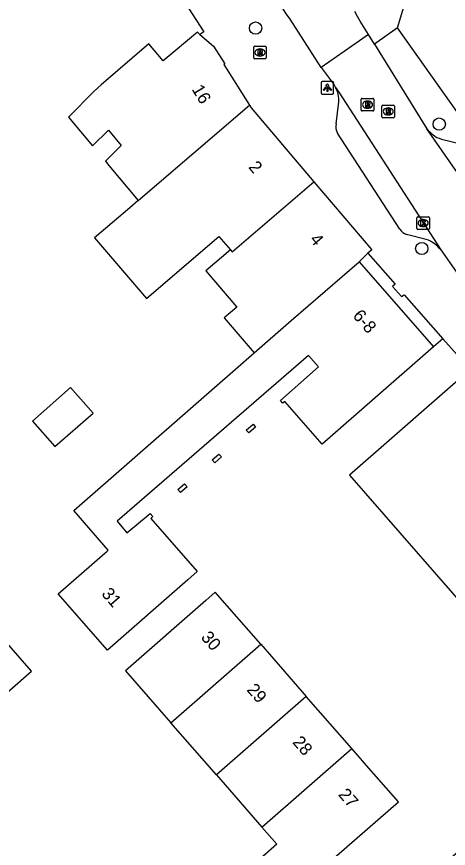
# Model space of a CAD drawing. Extents: x 160664 to 161506, y 382245 to 383288.
# Drawn here: x 160784.1 to 160818.4, y 383089.2 to 383155.3 of the extents above; entities that cross this region are included whole.
import ezdxf

# ---------------------------------------------------------------- set-up
doc = ezdxf.new("R2010")
doc.units = 0
for name, color, linetype in [('IMGEO_Boom', 7, 'Continuous'), ('IMGEO_Kolk', 7, 'Continuous'), ('IMGEO_Lichtpunt', 7, 'Continuous'), ('IMGEO_Pand', 7, 'Continuous'), ('IMGEO_Pand_nummerreeks', 7, 'Continuous'), ('IMGEO_Rijbaan_lokaal_open', 7, 'Continuous'), ('IMGEO_Rioolput', 7, 'Continuous'), ('IMGEO_Voetpad_open', 7, 'Continuous')]:
    doc.layers.add(name, color=color, linetype=linetype)

msp = doc.modelspace()

# ---------------------------------------------------------------- linework, layer by layer
at = {"layer": 'IMGEO_Boom'}
for centre in [(160803.066, 383154.351), (160817.655, 383146.715), (160816.269, 383136.834)]:
    msp.add_circle(centre, 0.489, dxfattribs=at)
at = {"layer": 'IMGEO_Kolk'}
for p, q in [((160815.875, 383138.429), (160815.875, 383139.281)), ((160815.95, 383139.355), (160816.802, 383139.355)), ((160816.363, 383139.135), (160816.388, 383139.135)), ((160816.876, 383139.281), (160816.876, 383138.429)), ((160816.802, 383138.355), (160815.95, 383138.355)), ((160816.386, 383138.575), (160816.361, 383138.575))]:
    msp.add_line(p, q, dxfattribs=at)
for points in [[(160815.875, 383138.429), (160815.875, 383139.281)], [(160815.95, 383139.355), (160816.802, 383139.355)], [(160816.196, 383139.055), (160816.319, 383139.055), (160816.319, 383138.904), (160816.449, 383139.055), (160816.613, 383139.055), (160816.467, 383138.904), (160816.62, 383138.655), (160816.468, 383138.655), (160816.383, 383138.819), (160816.319, 383138.752), (160816.319, 383138.655), (160816.196, 383138.655), (160816.196, 383139.055)], [(160816.876, 383139.281), (160816.876, 383138.429)], [(160816.802, 383138.355), (160815.95, 383138.355)]]:
    msp.add_lwpolyline(points, dxfattribs=at)
for centre, start, end in [((160815.952, 383139.279), 91.55205, 178.44795), ((160815.952, 383139.279), 91.55205, 178.44795), ((160816.8, 383139.279), 1.55205, 88.44795), ((160816.8, 383139.279), 1.55205, 88.44795), ((160815.952, 383138.431), 181.55205, 268.44795), ((160815.952, 383138.431), 181.55205, 268.44795), ((160816.8, 383138.431), 271.55205, 358.44795), ((160816.8, 383138.431), 271.55205, 358.44795)]:
    msp.add_arc(centre, 0.0765, start, end, dxfattribs=at)
for centre, major_axis, ratio, start_param, end_param in [((160816.362, 383138.855), (-0.387, 0.002), 0.722429, 4.712389, 7.853982), ((160816.387, 383138.855), (-0.39, 0.002), 0.717154, 1.570796, 4.712389)]:
    msp.add_ellipse(centre, major_axis=major_axis, ratio=ratio, start_param=start_param, end_param=end_param, dxfattribs=at)
at = {"layer": 'IMGEO_Lichtpunt'}
for p, q in [((160808.269, 383150.01), (160808.269, 383149.203)), ((160808.269, 383150.01), (160808.269, 383149.203)), ((160809.171, 383150.105), (160808.363, 383150.105)), ((160809.171, 383150.105), (160808.363, 383150.105)), ((160809.265, 383149.203), (160809.265, 383150.01)), ((160809.265, 383149.203), (160809.265, 383150.01)), ((160808.363, 383149.109), (160809.171, 383149.109)), ((160808.363, 383149.109), (160809.171, 383149.109))]:
    msp.add_line(p, q, dxfattribs=at)
for points in [[(160808.643, 383149.674), (160808.682, 383149.646), (160808.494, 383149.384), (160808.456, 383149.411), (160808.643, 383149.674)], [(160808.745, 383149.626), (160808.792, 383149.626), (160808.792, 383149.304), (160808.745, 383149.304), (160808.745, 383149.626)], [(160808.855, 383149.646), (160808.893, 383149.673), (160809.08, 383149.411), (160809.041, 383149.383), (160808.855, 383149.646)]]:
    msp.add_lwpolyline(points, dxfattribs=at)
msp.add_circle((160808.768, 383149.808), 0.0994, dxfattribs=at)
for centre, start, end in [((160808.363, 383150.01), 90, 180), ((160808.363, 383150.01), 90, 180), ((160809.171, 383150.01), 0, 90), ((160809.171, 383150.01), 0, 90), ((160808.363, 383149.203), 180, 270), ((160808.363, 383149.203), 180, 270), ((160809.171, 383149.203), 270, 0), ((160809.171, 383149.203), 270, 360)]:
    msp.add_arc(centre, 0.0946, start, end, dxfattribs=at)
at = {"layer": 'IMGEO_Pand'}
for points in [[(160814.35, 383154.373), (160815.008, 383156.554), (160818.613, 383159.104)], [(160821.254, 383144.609), (160814.35, 383154.373)], [(160798.64, 383153.847), (160798.448, 383154.014), (160795.729, 383151.737), (160794.577, 383153.108), (160790.783, 383149.851), (160790.248, 383149.323), (160788.19, 383147.277), (160790.113, 383144.983), (160791.371, 383146.233), (160792.392, 383145.015), (160791.134, 383143.764), (160791.406, 383143.44), (160793.743, 383140.652)], [(160798.64, 383153.847), (160799.714, 383152.911), (160800.615, 383151.501), (160800.53, 383151.447), (160802.566, 383148.229)], [(160793.743, 383140.652), (160802.566, 383148.229)], [(160802.566, 383148.229), (160802.712, 383147.999), (160807.695, 383142.137)], [(160801.057, 383136.736), (160801.205, 383136.563), (160807.695, 383142.137)], [(160807.695, 383142.137), (160812.29, 383136.731), (160811.985, 383136.471)], [(160793.743, 383140.652), (160793.062, 383140.07), (160790.274, 383137.676), (160794.405, 383132.865), (160797.193, 383135.259), (160800.147, 383137.795), (160801.057, 383136.736)], [(160801.057, 383136.736), (160799.105, 383135.06), (160801.572, 383132.186), (160800.561, 383131.318), (160802.936, 383128.552)], [(160811.296, 383135.788), (160811.985, 383136.471)], [(160802.936, 383128.552), (160805.876, 383131.123), (160811.296, 383135.788)], [(160811.296, 383135.788), (160817.209, 383129.028)], [(160817.209, 383129.028), (160816.774, 383128.648), (160808.364, 383121.298), (160805.396, 383124.683), (160805.23, 383124.538), (160805.028, 383124.763), (160808.066, 383127.428), (160807.275, 383128.33), (160792.07, 383115.158), (160792.836, 383114.235), (160794.693, 383115.775), (160794.897, 383115.536), (160794.73, 383115.393), (160798.419, 383111.175), (160797.668, 383110.517), (160791.287, 383104.931), (160787.383, 383109.4), (160791.082, 383112.632), (160791.266, 383112.792), (160791.359, 383112.874), (160788.609, 383116.021), (160802.936, 383128.552)], [(160819.762, 383127.606), (160819.19, 383127.107), (160819.545, 383126.7), (160818.954, 383126.185), (160810.516, 383118.826), (160822.694, 383104.864), (160825.95, 383107.704), (160832.337, 383100.4), (160801.258, 383073.294), (160801.519, 383072.995), (160807.956, 383065.608), (160808.556, 383064.92), (160808.34, 383064.726), (160809.442, 383063.5)], [(160790.164, 383123.757), (160788.359, 383125.797), (160785.327, 383123.112), (160787.116, 383121.091), (160790.164, 383123.757)], [(160753.815, 383097.492), (160754.559, 383096.638), (160754.883, 383096.92), (160754.232, 383097.666), (160761.041, 383103.624), (160756.106, 383109.294), (160762.523, 383114.893), (160778.131, 383097.036), (160785.25, 383103.259), (160767.075, 383124.075), (160746.396, 383105.998), (160753.647, 383097.683), (160753.815, 383097.492)], [(160802.856, 383122.873), (160803.059, 383122.64), (160802.527, 383122.176), (160802.323, 383122.409), (160802.856, 383122.873)], [(160800.149, 383120.505), (160800.351, 383120.27), (160799.812, 383119.809), (160799.61, 383120.044), (160800.149, 383120.505)], [(160797.417, 383118.141), (160797.62, 383117.906), (160797.089, 383117.445), (160796.885, 383117.679), (160797.417, 383118.141)], [(160803.47, 383105.392), (160799.86, 383109.524), (160799.098, 383108.859), (160792.715, 383103.29), (160796.331, 383099.146)], [(160796.331, 383099.146), (160803.47, 383105.392)], [(160803.47, 383105.392), (160807.088, 383101.25)], [(160807.088, 383101.25), (160799.947, 383095.001)], [(160810.707, 383097.108), (160807.088, 383101.25)], [(160799.947, 383095.001), (160796.331, 383099.146)], [(160803.563, 383090.856), (160804.744, 383089.502), (160802.28, 383087.331), (160804.784, 383084.465), (160814.412, 383092.867), (160812.072, 383095.545), (160811.213, 383096.528), (160810.707, 383097.108)], [(160803.563, 383090.856), (160810.707, 383097.108)], [(160799.947, 383095.001), (160803.563, 383090.856)]]:
    msp.add_lwpolyline(points, dxfattribs=at)
at = {"layer": 'IMGEO_Rijbaan_lokaal_open'}
for points in [[(160808.268, 383151.222), (160805.814, 383155.045), (160805.524, 383155.451), (160799.007, 383165.568)], [(160812.035, 383153.83), (160811.368, 383154.9), (160811.164, 383155.266), (160810.957, 383155.675)], [(160812.035, 383153.83), (160811.308, 383153.342), (160808.268, 383151.222)], [(160812.51, 383153.063), (160812.035, 383153.83)], [(160812.51, 383153.063), (160816.664, 383146.344)], [(160808.268, 383151.222), (160809.298, 383149.833), (160809.419, 383149.635)], [(160809.419, 383149.635), (160809.67, 383149.259), (160817.769, 383136.732)], [(160826.168, 383132.701), (160816.664, 383146.344)], [(160817.769, 383136.732), (160820.684, 383132.561), (160821.531, 383131.367), (160822.35, 383130.236), (160823.047, 383129.367), (160823.481, 383128.851), (160825.101, 383126.939)]]:
    msp.add_lwpolyline(points, dxfattribs=at)
at = {"layer": 'IMGEO_Rioolput'}
for p, q in [((160802.984, 383152.908), (160803.836, 383152.908)), ((160802.909, 383151.982), (160802.909, 383152.834)), ((160803.397, 383152.688), (160803.422, 383152.688)), ((160803.91, 383152.834), (160803.91, 383151.982)), ((160803.836, 383151.908), (160802.984, 383151.908)), ((160803.42, 383152.128), (160803.395, 383152.128)), ((160811.459, 383147.838), (160811.459, 383148.69)), ((160811.534, 383148.764), (160812.386, 383148.764)), ((160811.947, 383148.544), (160811.972, 383148.544)), ((160812.46, 383148.69), (160812.46, 383147.838)), ((160812.386, 383147.764), (160811.534, 383147.764)), ((160811.97, 383147.984), (160811.945, 383147.984)), ((160813.103, 383147.299), (160813.103, 383148.151)), ((160813.178, 383148.225), (160814.03, 383148.225)), ((160813.591, 383148.005), (160813.616, 383148.005)), ((160814.104, 383148.151), (160814.104, 383147.299)), ((160814.03, 383147.225), (160813.178, 383147.225)), ((160813.614, 383147.445), (160813.589, 383147.445))]:
    msp.add_line(p, q, dxfattribs=at)
for points in [[(160802.984, 383152.908), (160803.836, 383152.908)], [(160802.909, 383151.982), (160802.909, 383152.834)], [(160803.498, 383152.606), (160803.246, 383152.608), (160803.246, 383152.208)], [(160803.246, 383152.208), (160803.37, 383152.208), (160803.37, 383152.37), (160803.381, 383152.37)], [(160803.424, 383152.527), (160803.37, 383152.527), (160803.37, 383152.446)], [(160803.37, 383152.446), (160803.422, 383152.446)], [(160803.428, 383152.341), (160803.499, 383152.208), (160803.639, 383152.208), (160803.574, 383152.334)], [(160803.91, 383152.834), (160803.91, 383151.982)], [(160803.836, 383151.908), (160802.984, 383151.908)], [(160811.459, 383147.838), (160811.459, 383148.69)], [(160811.534, 383148.764), (160812.386, 383148.764)], [(160812.048, 383148.462), (160811.796, 383148.464), (160811.796, 383148.064)], [(160811.974, 383148.383), (160811.92, 383148.383), (160811.92, 383148.302)], [(160811.92, 383148.302), (160811.972, 383148.302)], [(160812.46, 383148.69), (160812.46, 383147.838)], [(160812.386, 383147.764), (160811.534, 383147.764)], [(160811.796, 383148.064), (160811.92, 383148.064), (160811.92, 383148.226), (160811.931, 383148.226)], [(160811.978, 383148.197), (160812.049, 383148.064), (160812.189, 383148.064), (160812.124, 383148.19)], [(160813.103, 383147.299), (160813.103, 383148.151)], [(160813.178, 383148.225), (160814.03, 383148.225)], [(160813.692, 383147.923), (160813.44, 383147.925), (160813.44, 383147.525)], [(160813.44, 383147.525), (160813.564, 383147.525), (160813.564, 383147.687), (160813.575, 383147.687)], [(160813.618, 383147.844), (160813.564, 383147.844), (160813.564, 383147.763)], [(160813.564, 383147.763), (160813.616, 383147.763)], [(160813.622, 383147.658), (160813.693, 383147.525), (160813.833, 383147.525), (160813.768, 383147.651)], [(160814.104, 383148.151), (160814.104, 383147.299)], [(160814.03, 383147.225), (160813.178, 383147.225)]]:
    msp.add_lwpolyline(points, dxfattribs=at)
for centre, radius, start, end in [((160802.986, 383152.832), 0.0765, 91.55205, 178.44795), ((160802.986, 383152.832), 0.0765, 91.55205, 178.44795), ((160803.834, 383152.832), 0.0765, 1.55205, 88.44795), ((160803.834, 383152.832), 0.0765, 1.55205, 88.44795), ((160803.38, 383152.317), 0.0533, 26.02933, 88.69889), ((160803.406, 383152.635), 0.19, 274.7715, 282.96867), ((160803.43, 383152.431), 0.0964, 77.00612, 93.18647), ((160803.444, 383152.488), 0.0378, 276.66336, 79.67722), ((160803.497, 383152.496), 0.109, 350.36119, 89.41601), ((160803.495, 383152.496), 0.112, 277.58423, 350.98172), ((160803.479, 383152.281), 0.108, 29.51342, 73.79051), ((160802.986, 383151.984), 0.0765, 181.55205, 268.44795), ((160802.986, 383151.984), 0.0765, 181.55205, 268.44795), ((160803.834, 383151.984), 0.0765, 271.55205, 358.44795), ((160803.834, 383151.984), 0.0765, 271.55205, 358.44795), ((160811.536, 383148.688), 0.0765, 91.55205, 178.44795), ((160811.536, 383148.688), 0.0765, 91.55205, 178.44795), ((160811.956, 383148.491), 0.19, 274.7715, 282.96867), ((160811.98, 383148.287), 0.0964, 77.00612, 93.18647), ((160811.994, 383148.344), 0.0378, 276.66336, 79.67722), ((160812.047, 383148.352), 0.109, 350.36119, 89.41601), ((160812.045, 383148.352), 0.112, 277.58423, 350.98172), ((160812.029, 383148.137), 0.108, 29.51342, 73.79051), ((160812.384, 383148.688), 0.0765, 1.55205, 88.44795), ((160812.384, 383148.688), 0.0765, 1.55205, 88.44795), ((160811.536, 383147.84), 0.0765, 181.55205, 268.44795), ((160811.536, 383147.84), 0.0765, 181.55205, 268.44795), ((160811.93, 383148.173), 0.0533, 26.02933, 88.69889), ((160812.384, 383147.84), 0.0765, 271.55205, 358.44795), ((160812.384, 383147.84), 0.0765, 271.55205, 358.44795), ((160813.18, 383148.149), 0.0765, 91.55205, 178.44795), ((160813.18, 383148.149), 0.0765, 91.55205, 178.44795), ((160813.574, 383147.634), 0.0533, 26.02933, 88.69889), ((160813.6, 383147.952), 0.19, 274.7715, 282.96867), ((160813.624, 383147.748), 0.0964, 77.00612, 93.18647), ((160813.638, 383147.805), 0.0378, 276.66336, 79.67722), ((160813.691, 383147.813), 0.109, 350.36119, 89.41601), ((160813.689, 383147.813), 0.112, 277.58423, 350.98172), ((160813.673, 383147.598), 0.108, 29.51342, 73.79051), ((160814.028, 383148.149), 0.0765, 1.55205, 88.44795), ((160814.028, 383148.149), 0.0765, 1.55205, 88.44795), ((160813.18, 383147.301), 0.0765, 181.55205, 268.44795), ((160813.18, 383147.301), 0.0765, 181.55205, 268.44795), ((160814.028, 383147.301), 0.0765, 271.55205, 358.44795), ((160814.028, 383147.301), 0.0765, 271.55205, 358.44795)]:
    msp.add_arc(centre, radius, start, end, dxfattribs=at)
for centre, major_axis, ratio, start_param, end_param in [((160803.396, 383152.408), (-0.387, 0.002), 0.722429, 4.712389, 7.853982), ((160803.421, 383152.408), (-0.39, 0.002), 0.717154, 1.570796, 4.712389), ((160811.946, 383148.264), (-0.387, 0.002), 0.722429, 4.712389, 7.853982), ((160811.971, 383148.264), (-0.39, 0.002), 0.717154, 1.570796, 4.712389), ((160813.59, 383147.725), (-0.387, 0.002), 0.722429, 4.712389, 7.853982), ((160813.615, 383147.725), (-0.39, 0.002), 0.717154, 1.570796, 4.712389)]:
    msp.add_ellipse(centre, major_axis=major_axis, ratio=ratio, start_param=start_param, end_param=end_param, dxfattribs=at)
at = {"layer": 'IMGEO_Voetpad_open'}
for points in [[(160792.193, 383164.355), (160792.343, 383164.447), (160793.824, 383162.23), (160793.732, 383162.132), (160798.946, 383154.044), (160798.64, 383153.847)], [(160814.35, 383154.373), (160812.51, 383153.063)], [(160809.455, 383146.746), (160809.685, 383148.494)], [(160814.514, 383138.365), (160809.581, 383146.004)], [(160817.839, 383145.534), (160819.36, 383145.139)], [(160816.623, 383137.554), (160815.064, 383137.955)], [(160811.985, 383136.471), (160814.142, 383134.007), (160813.937, 383133.818), (160814.65, 383133.011), (160814.854, 383133.148), (160817.935, 383129.644)], [(160817.935, 383129.644), (160817.209, 383129.028)], [(160817.935, 383129.644), (160819.762, 383127.606)]]:
    msp.add_lwpolyline(points, dxfattribs=at)
for centre, radius, start, end in [((160807.448, 383148.574), 2.238, 357.94905, 28.29677), ((160810.409, 383146.526), 0.979, 167.02828, 212.2468), ((160819.696, 383149.053), 4.066, 221.77239, 231.15272), ((160818.184, 383147.071), 1.575, 228.79064, 257.354), ((160815.337, 383138.896), 0.979, 212.7981, 253.79619), ((160815.786, 383135.178), 2.52, 38.09594, 70.60202)]:
    msp.add_arc(centre, radius, start, end, dxfattribs=at)

# ---------------------------------------------------------------- texts
at = {"layer": 'IMGEO_Pand_nummerreeks'}
for s, rotation, p in [('16', 301.35204, (160797.956, 383149.491)), ('2', 310.08965, (160802.443, 383143.283)), ('4', 310.36467, (160807.315, 383137.52)), ('6-8', 311.17827, (160810.727, 383131.457)), ('31', 311.13816, (160790.764, 383109.36)), ('30', 311.14133, (160798.667, 383105.904)), ('29', 311.14133, (160802.303, 383101.742)), ('28', 311.14133, (160805.943, 383097.575)), ('27', 311.14133, (160809.579, 383093.413))]:
    msp.add_text(s, height=1, rotation=rotation, dxfattribs=at).set_placement(p)

doc.saveas('drawing.dxf')
